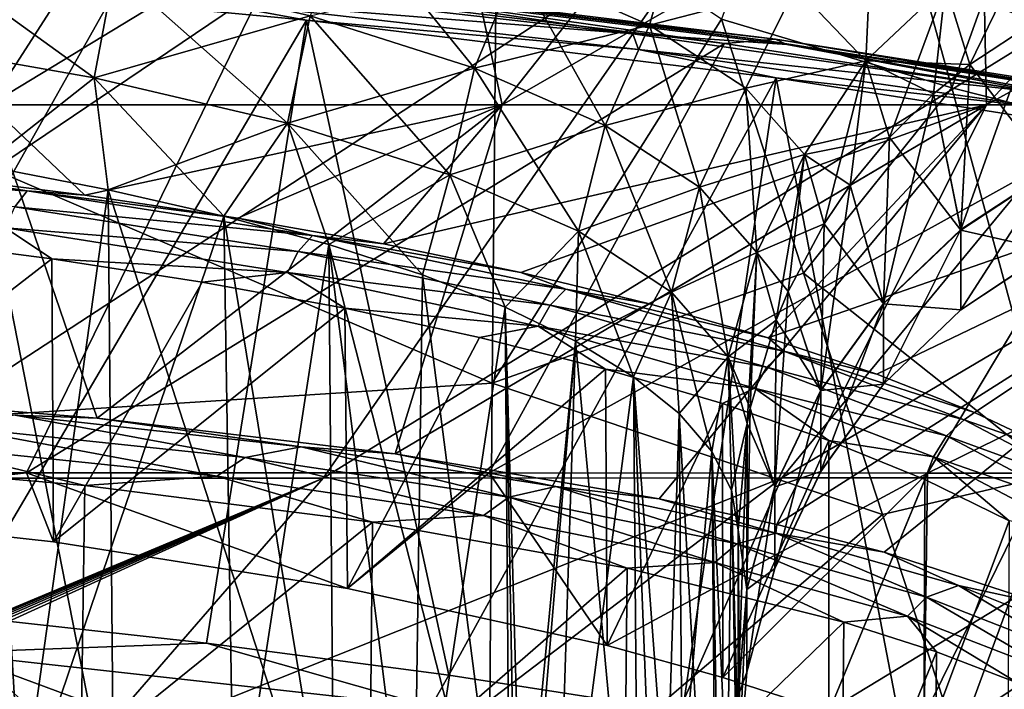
# Model space of a CAD drawing. Header units: metres. Extents: x -92 to 264, y -100 to 50.
# Tile 73 of 656: x 5.67 to 8.15, y -88.64 to -86.95. Entities that reach past the tile are written whole.
import ezdxf

# ---------------------------------------------------------------- set-up
doc = ezdxf.new("R2010")
doc.units = ezdxf.units.M
doc.layers.add('solid_21062050_01', color=7, linetype='CONTINUOUS')

msp = doc.modelspace()

# ---------------------------------------------------------------- linework, layer by layer
at = {"layer": 'solid_21062050_01'}
for points in [[(6.561723, -85.659615, -19.786852), (5.595304, -87.163826, -17.534832), (4.247503, -87.163826, -18.034002)], [(6.561723, -85.659615, -19.786852), (4.247503, -87.163826, -18.034002), (4.98113, -85.659615, -20.37224)], [(4.98113, -85.659615, 11.37978), (5.595304, -87.163826, 8.542371), (6.561723, -85.659615, 10.794393)], [(6.561723, -85.659615, 10.794393), (5.595304, -87.163826, 8.542371), (6.88569, -87.163826, 7.909407)], [(8.074984, -85.659615, -19.044563), (6.88569, -87.163826, -16.901867), (5.595304, -87.163826, -17.534832)], [(8.074984, -85.659615, -19.044563), (5.595304, -87.163826, -17.534832), (6.561723, -85.659615, -19.786852)], [(6.561723, -85.659615, 10.794393), (6.88569, -87.163826, 7.909407), (8.074984, -85.659615, 10.052103)], [(8.074984, -85.659615, 10.052103), (6.88569, -87.163826, 7.909407), (8.105419, -87.163826, 7.149144)], [(9.505383, -85.659615, -18.152988), (8.105419, -87.163826, -16.141603), (6.88569, -87.163826, -16.901867)], [(9.505383, -85.659615, -18.152988), (6.88569, -87.163826, -16.901867), (8.074984, -85.659615, -19.044563)], [(8.074984, -85.659615, 10.052103), (8.105419, -87.163826, 7.149144), (9.505383, -85.659615, 9.160527)], [(9.505383, -85.659615, 9.160527), (8.105419, -87.163826, 7.149144), (9.241976, -87.163826, 6.269383)], [(10.838246, -85.659615, -17.121275), (9.241976, -87.163826, -15.261844), (8.105419, -87.163826, -16.141603)], [(10.838246, -85.659615, -17.121275), (8.105419, -87.163826, -16.141603), (9.505383, -85.659615, -18.152988)], [(7.740317, -86.117912, 21.411383), (7.438262, -86.948189, 22.083427), (8.018073, -87.1203, 21.982719)], [(7.740317, -86.117912, 21.411383), (8.018073, -87.1203, 21.982719), (8.333548, -86.24543, 21.172688)], [(8.018073, -87.1203, 21.982719), (8.55034, -87.254684, 21.77582), (8.333548, -86.24543, 21.172688)], [(4.15344, -86.70343, 22.679571), (6.861149, -87.864471, 22.950294), (6.873507, -86.572372, 21.991777)], [(7.438262, -86.948189, 22.083427), (6.873507, -86.572372, 21.991777), (6.861149, -87.864471, 22.950294)], [(6.041152, -86.645882, 10.772368), (5.220738, -88.103569, 8.401521), (3.958266, -88.103798, 8.842731)], [(4.578282, -86.646141, 11.272465), (6.041152, -86.645882, 10.772368), (3.958266, -88.103798, 8.842731)], [(7.450551, -86.645546, 10.13701), (6.435072, -88.103279, 7.841257), (5.220738, -88.103569, 8.401521)], [(6.041152, -86.645882, 10.772368), (7.450551, -86.645546, 10.13701), (5.220738, -88.103569, 8.401521)], [(8.794003, -86.645149, 9.372012), (7.590071, -88.102921, 7.167106), (6.435072, -88.103279, 7.841257)], [(7.450551, -86.645546, 10.13701), (8.794003, -86.645149, 9.372012), (6.435072, -88.103279, 7.841257)], [(10.059618, -86.644691, 8.484146), (8.675085, -88.102516, 6.385283), (7.590071, -88.102921, 7.167106)], [(8.794003, -86.645149, 9.372012), (10.059618, -86.644691, 8.484146), (7.590071, -88.102921, 7.167106)], [(6.402836, -86.93969, -14.028404), (6.816687, -87.07093, -13.357992), (6.499697, -86.681198, -14.0458)], [(6.816687, -87.07093, -13.357992), (6.921933, -86.815178, -13.362607), (6.499697, -86.681198, -14.0458)], [(7.624423, -86.867348, -11.998234), (7.801611, -87.052567, -11.130346), (7.819575, -86.671707, -12.010255)], [(7.801611, -87.052567, -11.130346), (8.002224, -86.862679, -11.1162), (7.819575, -86.671707, -12.010255)], [(4.15344, -86.70343, 22.679571), (4.142826, -88.03833, 23.715656), (6.861149, -87.864471, 22.950294)], [(7.257041, -86.962585, 3.642694), (6.921933, -86.815178, 4.370146), (7.332587, -86.693329, 3.844199)], [(6.921933, -86.815178, -13.362607), (7.257041, -86.962585, -12.635155), (7.332587, -86.693329, -12.836659)], [(7.257041, -86.962585, 3.642694), (7.332587, -86.693329, 3.844199), (7.624423, -86.867348, 3.005773)], [(7.257041, -86.962585, -12.635155), (7.624423, -86.867348, -11.998234), (7.332587, -86.693329, -12.836659)], [(8.002224, -86.862679, -11.1162), (8.063478, -87.061707, -10.207463), (8.233754, -86.711365, -11.114583)], [(8.233754, -86.711365, -11.114583), (8.063478, -87.061707, -10.207463), (8.227386, -86.954224, -10.183634)], [(5.300831, -86.99733, 6.20762), (5.344489, -86.724205, 6.208444), (5.909688, -86.823555, 5.653253)], [(5.300831, -86.99733, -15.20008), (5.858744, -87.09536, -14.651182), (5.344489, -86.724205, -15.200905)], [(5.858744, -87.09536, -14.651182), (5.909688, -86.823555, -14.645713), (5.344489, -86.724205, -15.200905)], [(6.284152, -86.868042, -19.28896), (5.036944, -86.752258, -19.951067), (4.473784, -88.089973, -17.699354)], [(5.124476, -86.831139, -20.155619), (6.393552, -86.950073, -19.482294), (5.50983, -88.449402, -20.561663)], [(6.099046, -86.895721, -19.644337), (6.393552, -86.950073, -19.482294), (5.124476, -86.831139, -20.155619)], [(5.858744, -87.09536, 5.658722), (5.300831, -86.99733, 6.20762), (5.909688, -86.823555, 5.653253)], [(5.858744, -87.09536, 5.658722), (5.909688, -86.823555, 5.653253), (6.402836, -86.93969, 5.035944)], [(5.858744, -87.09536, -14.651182), (6.345451, -87.209969, -14.041078), (5.909688, -86.823555, -14.645713)], [(6.345451, -87.209969, -14.041078), (6.402836, -86.93969, -14.028404), (5.909688, -86.823555, -14.645713)], [(6.816687, -87.07093, 4.365531), (6.402836, -86.93969, 5.035944), (6.921933, -86.815178, 4.370146)], [(6.816687, -87.07093, 4.365531), (6.921933, -86.815178, 4.370146), (7.257041, -86.962585, 3.642694)], [(6.816687, -87.07093, -13.357992), (7.145104, -87.215347, -12.644286), (6.921933, -86.815178, -13.362607)], [(7.145104, -87.215347, -12.644286), (7.257041, -86.962585, -12.635155), (6.921933, -86.815178, -13.362607)], [(6.087249, -86.856728, -19.616879), (7.21501, -86.984657, -18.8864), (6.099046, -86.895721, -19.644337)], [(6.423744, -86.866302, -19.369469), (7.21501, -86.984657, -18.8864), (6.087249, -86.856728, -19.616879)], [(6.373836, -86.856445, -19.286968), (6.284152, -86.868042, -19.28896), (7.446112, -87.009186, -18.48312)], [(6.373836, -86.856445, -19.286968), (7.543864, -87.000641, -18.463717), (6.399846, -86.853401, -19.328531)], [(6.373836, -86.856445, -19.286968), (7.446112, -87.009186, -18.48312), (7.543864, -87.000641, -18.463717)], [(6.399846, -86.853401, -19.328531), (7.57465, -86.998192, -18.501921), (6.423744, -86.866302, -19.369469)], [(7.543864, -87.000641, -18.463717), (7.57465, -86.998192, -18.501921), (6.399846, -86.853401, -19.328531)], [(6.284152, -86.868042, -19.28896), (4.473784, -88.089973, -17.699354), (5.688356, -88.090225, -17.222837)], [(7.446112, -87.009186, -18.48312), (6.284152, -86.868042, -19.28896), (5.688356, -88.090225, -17.222837)], [(6.423744, -86.866302, -19.369469), (7.602937, -87.011627, -18.539768), (7.21501, -86.984657, -18.8864)], [(7.57465, -86.998192, -18.501921), (7.602937, -87.011627, -18.539768), (6.423744, -86.866302, -19.369469)], [(7.500023, -87.121223, 2.881732), (7.257041, -86.962585, 3.642694), (7.624423, -86.867348, 3.005773)], [(7.257041, -86.962585, -12.635155), (7.500023, -87.121223, -11.874192), (7.624423, -86.867348, -11.998234)], [(7.500023, -87.121223, 2.881732), (7.624423, -86.867348, 3.005773), (7.801611, -87.052567, 2.137885)], [(7.500023, -87.121223, -11.874192), (7.801611, -87.052567, -11.130346), (7.624423, -86.867348, -11.998234)], [(7.801611, -87.052567, 2.137885), (7.624423, -86.867348, 3.005773), (8.002224, -86.862679, 2.12374)], [(7.801611, -87.052567, -11.130346), (7.861036, -87.245712, -10.248256), (8.002224, -86.862679, -11.1162)], [(7.801611, -87.052567, 2.137885), (8.002224, -86.862679, 2.12374), (8.063478, -87.061707, 1.215003)], [(8.002224, -86.862679, -11.1162), (7.861036, -87.245712, -10.248256), (7.972568, -87.135994, -10.223931)], [(8.002224, -86.862679, -11.1162), (7.972568, -87.135994, -10.223931), (8.063478, -87.061707, -10.207463)], [(8.002224, -86.862679, 2.12374), (8.297085, -86.917122, 1.182949), (8.227386, -86.954224, 1.191174)], [(8.002224, -86.862679, 2.12374), (8.227386, -86.954224, 1.191174), (8.063478, -87.061707, 1.215003)], [(6.099046, -86.895721, -19.644337), (7.228993, -87.023895, -18.912443), (6.393552, -86.950073, -19.482294)], [(7.21501, -86.984657, -18.8864), (7.228993, -87.023895, -18.912443), (6.099046, -86.895721, -19.644337)], [(6.393552, -86.950073, -19.482294), (6.141146, -88.518929, -20.228146), (5.50983, -88.449402, -20.561663)], [(6.345451, -87.209969, 5.048617), (5.858744, -87.09536, 5.658722), (6.402836, -86.93969, 5.035944)], [(6.393552, -86.950073, -19.482294), (6.751997, -88.59948, -19.859474), (6.141146, -88.518929, -20.228146)], [(6.345451, -87.209969, 5.048617), (6.402836, -86.93969, 5.035944), (6.816687, -87.07093, 4.365531)], [(6.345451, -87.209969, -14.041078), (6.753837, -87.339493, -13.378666), (6.402836, -86.93969, -14.028404)], [(6.393552, -86.950073, -19.482294), (7.575829, -87.095123, -18.662865), (6.751997, -88.59948, -19.859474)], [(7.228993, -87.023895, -18.912443), (7.575829, -87.095123, -18.662865), (6.393552, -86.950073, -19.482294)], [(6.753837, -87.339493, -13.378666), (6.816687, -87.07093, -13.357992), (6.402836, -86.93969, -14.028404)], [(7.644981, -87.587059, 22.492044), (7.438262, -86.948189, 22.083427), (6.861149, -87.864471, 22.950294)], [(8.018073, -87.1203, 21.982719), (7.438262, -86.948189, 22.083427), (7.644981, -87.587059, 22.492044)], [(8.227386, -86.954224, 1.191174), (8.266792, -87.329506, -1.062447), (8.041284, -87.477859, -1.042877)], [(8.063478, -87.061707, 1.215003), (8.227386, -86.954224, 1.191174), (8.041284, -87.477859, -1.042877)], [(8.227386, -86.954224, -10.183634), (8.063478, -87.061707, -10.207463), (8.266792, -87.330406, -7.923198)], [(7.145104, -87.215347, 3.651825), (6.816687, -87.07093, 4.365531), (7.257041, -86.962585, 3.642694)], [(7.145104, -87.215347, 3.651825), (7.257041, -86.962585, 3.642694), (7.500023, -87.121223, 2.881732)], [(7.145104, -87.215347, -12.644286), (7.383215, -87.370827, -11.897812), (7.257041, -86.962585, -12.635155)], [(7.383215, -87.370827, -11.897812), (7.500023, -87.121223, -11.874192), (7.257041, -86.962585, -12.635155)], [(5.300831, -86.99733, -15.20008), (5.578231, -87.316498, -14.970341), (5.858744, -87.09536, -14.651182)], [(5.858744, -87.09536, 5.658722), (5.578232, -87.316498, 5.97788), (5.300831, -86.99733, 6.20762)], [(7.446112, -87.009186, -18.48312), (5.688356, -88.090225, -17.222837), (6.853007, -88.09053, -16.634754)], [(8.506428, -87.173576, -17.543791), (7.446112, -87.009186, -18.48312), (6.853007, -88.09053, -16.634754)], [(7.21501, -86.984657, -18.8864), (8.253449, -87.1334, -18.036949), (7.228993, -87.023895, -18.912443)], [(7.602937, -87.011627, -18.539768), (8.253449, -87.1334, -18.036949), (7.21501, -86.984657, -18.8864)], [(7.543864, -87.000641, -18.463717), (7.446112, -87.009186, -18.48312), (8.506428, -87.173576, -17.543791)], [(7.543864, -87.000641, -18.463717), (8.60582, -87.167786, -17.508574), (7.57465, -86.998192, -18.501921)], [(7.543864, -87.000641, -18.463717), (8.506428, -87.173576, -17.543791), (8.60582, -87.167786, -17.508574)], [(7.57465, -86.998192, -18.501921), (8.640922, -87.166016, -17.542896), (7.602937, -87.011627, -18.539768)], [(8.60582, -87.167786, -17.508574), (8.640922, -87.166016, -17.542896), (7.57465, -86.998192, -18.501921)], [(7.228993, -87.023895, -18.912443), (8.269444, -87.17292, -18.061346), (7.575829, -87.095123, -18.662865)], [(8.253449, -87.1334, -18.036949), (8.269444, -87.17292, -18.061346), (7.228993, -87.023895, -18.912443)], [(7.602937, -87.011627, -18.539768), (8.673176, -87.180077, -17.577177), (8.253449, -87.1334, -18.036949)], [(8.640922, -87.166016, -17.542896), (8.673176, -87.180077, -17.577177), (7.602937, -87.011627, -18.539768)], [(7.647287, -87.288834, 2.098197), (7.500023, -87.121223, 2.881732), (7.801611, -87.052567, 2.137885)], [(7.500023, -87.121223, -11.874192), (7.647287, -87.288834, -11.090657), (7.801611, -87.052567, -11.130346)], [(7.647287, -87.288834, -11.090657), (7.69664, -87.462875, -10.2964), (7.801611, -87.052567, -11.130346)], [(7.647287, -87.288834, 2.098197), (7.801611, -87.052567, 2.137885), (7.861036, -87.245712, 1.255795)], [(7.801611, -87.052567, -11.130346), (7.69664, -87.462875, -10.2964), (7.762344, -87.365791, -10.274877)], [(7.801611, -87.052567, -11.130346), (7.762344, -87.365791, -10.274877), (7.861036, -87.245712, -10.248256)], [(7.801611, -87.052567, 2.137885), (8.063478, -87.061707, 1.215003), (7.972568, -87.135994, 1.231471)], [(7.801611, -87.052567, 2.137885), (7.972568, -87.135994, 1.231471), (7.861036, -87.245712, 1.255795)], [(6.753837, -87.339493, 4.386206), (6.345451, -87.209969, 5.048617), (6.816687, -87.07093, 4.365531)], [(6.753837, -87.339493, 4.386206), (6.816687, -87.07093, 4.365531), (7.145104, -87.215347, 3.651825)], [(6.753837, -87.339493, -13.378666), (7.077878, -87.48204, -12.673625), (6.816687, -87.07093, -13.357992)], [(7.077878, -87.48204, -12.673625), (7.145104, -87.215347, -12.644286), (6.816687, -87.07093, -13.357992)], [(8.063478, -87.061707, -10.207463), (7.972568, -87.135994, -10.223931), (8.041284, -87.47876, -7.942729)], [(7.972568, -87.135994, 1.231471), (8.063478, -87.061707, 1.215003), (8.041284, -87.477859, -1.042877)], [(8.063478, -87.061707, -10.207463), (8.041284, -87.47876, -7.942729), (8.266792, -87.330406, -7.923198)], [(5.858744, -87.09536, -14.651182), (5.578231, -87.316498, -14.970341), (5.894078, -87.377174, -14.636003)], [(5.858744, -87.09536, 5.658722), (5.894079, -87.377174, 5.643542), (5.578232, -87.316498, 5.97788)], [(5.858744, -87.09536, -14.651182), (5.894078, -87.377174, -14.636003), (6.184865, -87.443535, -14.280805)], [(5.858744, -87.09536, -14.651182), (6.184865, -87.443535, -14.280805), (6.345451, -87.209969, -14.041078)], [(6.345451, -87.209969, 5.048617), (5.894079, -87.377174, 5.643542), (5.858744, -87.09536, 5.658722)], [(7.575829, -87.095123, -18.662865), (7.339987, -88.691589, -19.457327), (6.751997, -88.59948, -19.859474)], [(7.575829, -87.095123, -18.662865), (7.902835, -88.7957, -19.023548), (7.339987, -88.691589, -19.457327)], [(7.575829, -87.095123, -18.662865), (8.654551, -87.26413, -17.70783), (7.902835, -88.7957, -19.023548)], [(8.269444, -87.17292, -18.061346), (8.654551, -87.26413, -17.70783), (7.575829, -87.095123, -18.662865)], [(7.383215, -87.370827, 2.905351), (7.145104, -87.215347, 3.651825), (7.500023, -87.121223, 2.881732)], [(7.383215, -87.370827, 2.905351), (7.500023, -87.121223, 2.881732), (7.647287, -87.288834, 2.098197)], [(7.383215, -87.370827, -11.897812), (7.52752, -87.535149, -11.129272), (7.500023, -87.121223, -11.874192)], [(7.52752, -87.535149, -11.129272), (7.647287, -87.288834, -11.090657), (7.500023, -87.121223, -11.874192)], [(8.018073, -87.1203, 21.982719), (7.644981, -87.587059, 22.492044), (8.28207, -88.092636, 22.651075)], [(8.018073, -87.1203, 21.982719), (8.28207, -88.092636, 22.651075), (8.55034, -87.254684, 21.77582)], [(7.972568, -87.135994, 1.231471), (8.041284, -87.477859, -1.042877), (7.846333, -87.663963, -1.018326)], [(7.861036, -87.245712, 1.255795), (7.972568, -87.135994, 1.231471), (7.846333, -87.663963, -1.018326)], [(7.972568, -87.135994, -10.223931), (7.861036, -87.245712, -10.248256), (8.041284, -87.47876, -7.942729)], [(5.595304, -87.163826, 8.542371), (5.04221, -87.885811, 7.251992), (5.86594, -87.952156, 6.706588)], [(5.834689, -87.390671, -16.965527), (5.431644, -87.340286, -17.249693), (5.595304, -87.163826, -17.534832)], [(6.88569, -87.163826, 7.909407), (5.595304, -87.163826, 8.542371), (5.86594, -87.952156, 6.706588)], [(5.834689, -87.390671, -16.965527), (5.595304, -87.163826, -17.534832), (6.88569, -87.163826, -16.901867)], [(6.220486, -87.448563, -16.65387), (5.834689, -87.390671, -16.965527), (6.88569, -87.163826, -16.901867)], [(6.88569, -87.163826, 7.909407), (5.86594, -87.952156, 6.706588), (6.616911, -88.042686, 6.053417)], [(6.587234, -87.513756, -16.315594), (6.220486, -87.448563, -16.65387), (6.88569, -87.163826, -16.901867)], [(6.587234, -87.513756, -16.315594), (6.88569, -87.163826, -16.901867), (8.105419, -87.163826, -16.141603)], [(6.93327, -87.585991, -15.951648), (6.587234, -87.513756, -16.315594), (8.105419, -87.163826, -16.141603)], [(8.105419, -87.163826, 7.149144), (6.616911, -88.042686, 6.053417), (7.281774, -88.155876, 5.301107)], [(8.105419, -87.163826, 7.149144), (6.88569, -87.163826, 7.909407), (6.616911, -88.042686, 6.053417)], [(8.506428, -87.173576, -17.543791), (6.853007, -88.09053, -16.634754), (7.957518, -88.090889, -15.940269)], [(7.256869, -87.664948, -15.563172), (6.93327, -87.585991, -15.951648), (8.105419, -87.163826, -16.141603)], [(7.55621, -87.750313, -15.151484), (7.256869, -87.664948, -15.563172), (8.105419, -87.163826, -16.141603)], [(8.105419, -87.163826, 7.149144), (7.281774, -88.155876, 5.301107), (7.577931, -88.220345, 4.891006)], [(7.55621, -87.750313, -15.151484), (8.105419, -87.163826, -16.141603), (9.241976, -87.163826, -15.261844)], [(7.829607, -87.84169, -14.718067), (7.55621, -87.750313, -15.151484), (9.241976, -87.163826, -15.261844)], [(9.241976, -87.163826, 6.269383), (7.577931, -88.220345, 4.891006), (7.847855, -88.289696, 4.460202)], [(9.241976, -87.163826, 6.269383), (8.105419, -87.163826, 7.149144), (7.577931, -88.220345, 4.891006)], [(8.075435, -87.938591, -14.264696), (7.829607, -87.84169, -14.718067), (9.241976, -87.163826, -15.261844)], [(9.241976, -87.163826, 6.269383), (7.847855, -88.289696, 4.460202), (8.251185, -88.421143, 3.665368)], [(9.449599, -87.358711, -16.483248), (8.506428, -87.173576, -17.543791), (7.957518, -88.090889, -15.940269)], [(8.292055, -88.040565, -13.793228), (8.075435, -87.938591, -14.264696), (9.241976, -87.163826, -15.261844)], [(6.345451, -87.209969, 5.048617), (6.184865, -87.443535, 5.288343), (5.894079, -87.377174, 5.643542)], [(6.345451, -87.209969, -14.041078), (6.184865, -87.443535, -14.280805), (6.449162, -87.515259, -13.906509)], [(6.345451, -87.209969, 5.048617), (6.449162, -87.515259, 4.914048), (6.184865, -87.443535, 5.288343)], [(6.345451, -87.209969, -14.041078), (6.449162, -87.515259, -13.906509), (6.685658, -87.59198, -13.51497)], [(6.345451, -87.209969, -14.041078), (6.685658, -87.59198, -13.51497), (6.753837, -87.339493, -13.378666)], [(6.753837, -87.339493, 4.386206), (6.449162, -87.515259, 4.914048), (6.345451, -87.209969, 5.048617)], [(7.077878, -87.48204, 3.681164), (6.753837, -87.339493, 4.386206), (7.145104, -87.215347, 3.651825)], [(7.077878, -87.48204, 3.681164), (7.145104, -87.215347, 3.651825), (7.383215, -87.370827, 2.905351)], [(7.077878, -87.48204, -12.673625), (7.312795, -87.635521, -11.936326), (7.145104, -87.215347, -12.644286)], [(7.312795, -87.635521, -11.936326), (7.383215, -87.370827, -11.897812), (7.145104, -87.215347, -12.644286)], [(7.647287, -87.288834, 2.098197), (7.861036, -87.245712, 1.255795), (7.762344, -87.365791, 1.282416)], [(7.861036, -87.245712, -10.248256), (7.762344, -87.365791, -10.274877), (7.846333, -87.664879, -7.967232)], [(7.762344, -87.365791, 1.282416), (7.861036, -87.245712, 1.255795), (7.846333, -87.663963, -1.018326)], [(7.861036, -87.245712, -10.248256), (7.846333, -87.664879, -7.967232), (8.041284, -87.47876, -7.942729)], [(8.654551, -87.26413, -17.70783), (8.438166, -88.912712, -18.560574), (7.902835, -88.7957, -19.023548)], [(4.874855, -87.334602, -17.515919), (4.900157, -87.294357, -17.555931), (5.689756, -87.380203, -17.055521)], [(5.689756, -87.380203, -17.055521), (4.900157, -87.294357, -17.555931), (5.431644, -87.340286, -17.249693)], [(7.52752, -87.535149, 2.136811), (7.383215, -87.370827, 2.905351), (7.647287, -87.288834, 2.098197)], [(7.52752, -87.535149, -11.129272), (7.575881, -87.705818, -10.350259), (7.647287, -87.288834, -11.090657)], [(7.52752, -87.535149, 2.136811), (7.647287, -87.288834, 2.098197), (7.69664, -87.462875, 1.303939)], [(7.647287, -87.288834, -11.090657), (7.575881, -87.705818, -10.350259), (7.606021, -87.633438, -10.334213)], [(7.647287, -87.288834, -11.090657), (7.606021, -87.633438, -10.334213), (7.69664, -87.462875, -10.2964)], [(7.647287, -87.288834, 2.098197), (7.762344, -87.365791, 1.282416), (7.69664, -87.462875, 1.303939)], [(5.578232, -87.316498, 5.97788), (5.674438, -88.945602, 6.253696), (5.061967, -88.844841, 6.804101)], [(5.578231, -87.316498, -14.970341), (5.253847, -88.873146, -15.638878), (5.907837, -88.993172, -14.995071)], [(5.894078, -87.377174, -14.636003), (5.578231, -87.316498, -14.970341), (5.907837, -88.993172, -14.995071)], [(5.578232, -87.316498, 5.97788), (5.894079, -87.377174, 5.643542), (5.674438, -88.945602, 6.253696)], [(8.266792, -87.329506, -1.062447), (8.266792, -87.529831, -3.346424), (8.041284, -87.679321, -3.339871)], [(8.041284, -87.477859, -1.042877), (8.266792, -87.329506, -1.062447), (8.041284, -87.679321, -3.339871)], [(8.266792, -87.530136, -5.639169), (8.266792, -87.330406, -7.923198), (8.041284, -87.47876, -7.942729)], [(5.658808, -87.420517, -17.019775), (4.874855, -87.334602, -17.515919), (5.689756, -87.380203, -17.055521)], [(5.689756, -87.380203, -17.055521), (5.431644, -87.340286, -17.249693), (5.834689, -87.390671, -16.965527)], [(6.753837, -87.339493, 4.386206), (6.685659, -87.591988, 4.522508), (6.449162, -87.515259, 4.914048)], [(6.753837, -87.339493, -13.378666), (6.685658, -87.59198, -13.51497), (6.893159, -87.673332, -13.108134)], [(6.753837, -87.339493, 4.386206), (6.89316, -87.673332, 4.115673), (6.685659, -87.591988, 4.522508)], [(6.753837, -87.339493, -13.378666), (6.893159, -87.673332, -13.108134), (7.077878, -87.48204, -12.673625)], [(7.077878, -87.48204, 3.681164), (6.89316, -87.673332, 4.115673), (6.753837, -87.339493, 4.386206)], [(5.658808, -87.420517, -17.019775), (5.689756, -87.380203, -17.055521), (6.408385, -87.492302, -16.462936)], [(5.894079, -87.377174, 5.643542), (6.184865, -87.443535, 5.288343), (5.674438, -88.945602, 6.253696)], [(5.689756, -87.380203, -17.055521), (5.834689, -87.390671, -16.965527), (6.220486, -87.448563, -16.65387)], [(6.408385, -87.492302, -16.462936), (5.689756, -87.380203, -17.055521), (6.220486, -87.448563, -16.65387)], [(5.894078, -87.377174, -14.636003), (5.907837, -88.993172, -14.995071), (6.463273, -89.135437, -14.266312)], [(6.184865, -87.443535, -14.280805), (5.894078, -87.377174, -14.636003), (6.463273, -89.135437, -14.266312)], [(7.312796, -87.635521, 2.943866), (7.077878, -87.48204, 3.681164), (7.383215, -87.370827, 2.905351)], [(7.312795, -87.635521, -11.936326), (7.455155, -87.797745, -11.177313), (7.383215, -87.370827, -11.897812)], [(7.312796, -87.635521, 2.943866), (7.383215, -87.370827, 2.905351), (7.52752, -87.535149, 2.136811)], [(7.455155, -87.797745, -11.177313), (7.52752, -87.535149, -11.129272), (7.383215, -87.370827, -11.897812)], [(7.762344, -87.365791, 1.282416), (7.846333, -87.663963, -1.018326), (7.688287, -87.881775, -0.989593)], [(7.69664, -87.462875, 1.303939), (7.762344, -87.365791, 1.282416), (7.688287, -87.881775, -0.989593)], [(7.762344, -87.365791, -10.274877), (7.69664, -87.462875, -10.2964), (7.846333, -87.664879, -7.967232)], [(9.449599, -87.358711, -16.483248), (7.957518, -88.090889, -15.940269), (8.992193, -88.091309, -15.145473)], [(5.635406, -87.473259, -16.996725), (5.658808, -87.420517, -17.019775), (6.372614, -87.532715, -16.43215)], [(6.372614, -87.532715, -16.43215), (5.658808, -87.420517, -17.019775), (6.408385, -87.492302, -16.462936)], [(6.184865, -87.443535, 5.288343), (6.210978, -89.06485, 5.631769), (5.674438, -88.945602, 6.253696)], [(6.449162, -87.515259, -13.906509), (6.184865, -87.443535, -14.280805), (6.463273, -89.135437, -14.266312)], [(6.184865, -87.443535, 5.288343), (6.449162, -87.515259, 4.914048), (6.210978, -89.06485, 5.631769)], [(6.408385, -87.492302, -16.462936), (6.220486, -87.448563, -16.65387), (6.587234, -87.513756, -16.315594)], [(5.635406, -87.473259, -16.996725), (5.751923, -87.551079, -16.892643), (5.356965, -87.499992, -17.170956)], [(6.3457, -87.585449, -16.413296), (5.751923, -87.551079, -16.892643), (5.635406, -87.473259, -16.996725)], [(6.3457, -87.585449, -16.413296), (5.635406, -87.473259, -16.996725), (6.372614, -87.532715, -16.43215)], [(7.52752, -87.535149, 2.136811), (7.69664, -87.462875, 1.303939), (7.606021, -87.633438, 1.341753)], [(7.69664, -87.462875, -10.2964), (7.606021, -87.633438, -10.334213), (7.688287, -87.88269, -7.995908)], [(7.606021, -87.633438, 1.341753), (7.69664, -87.462875, 1.303939), (7.688287, -87.881775, -0.989593)], [(7.69664, -87.462875, -10.2964), (7.688287, -87.88269, -7.995908), (7.846333, -87.664879, -7.967232)], [(8.041284, -87.477859, -1.042877), (8.041284, -87.679321, -3.339871), (7.846333, -87.866867, -3.33165)], [(7.846333, -87.663963, -1.018326), (8.041284, -87.477859, -1.042877), (7.846333, -87.866867, -3.33165)], [(8.041284, -87.679626, -5.645683), (8.041284, -87.47876, -7.942729), (7.846333, -87.664879, -7.967232)], [(8.041284, -87.679626, -5.645683), (8.266792, -87.530136, -5.639169), (8.041284, -87.47876, -7.942729)], [(5.356965, -87.499992, -17.170956), (5.751923, -87.551079, -16.892643), (4.943937, -88.175331, -17.353682)], [(6.372614, -87.532715, -16.43215), (6.408385, -87.492302, -16.462936), (7.046143, -87.627815, -15.789337)], [(6.408385, -87.492302, -16.462936), (6.587234, -87.513756, -16.315594), (6.93327, -87.585991, -15.951648)], [(7.046143, -87.627815, -15.789337), (6.408385, -87.492302, -16.462936), (6.93327, -87.585991, -15.951648)], [(7.077878, -87.48204, -12.673625), (6.893159, -87.673332, -13.108134), (7.070561, -87.758881, -12.688148)], [(7.077878, -87.48204, 3.681164), (7.070562, -87.758881, 3.695687), (6.89316, -87.673332, 4.115673)], [(7.077878, -87.48204, -12.673625), (7.070561, -87.758881, -12.688148), (7.216956, -87.848183, -12.257167)], [(7.312796, -87.635521, 2.943866), (7.070562, -87.758881, 3.695687), (7.077878, -87.48204, 3.681164)], [(7.077878, -87.48204, -12.673625), (7.216956, -87.848183, -12.257167), (7.312795, -87.635521, -11.936326)], [(6.449162, -87.515259, 4.914048), (6.662426, -89.200531, 4.94896), (6.210978, -89.06485, 5.631769)], [(6.449162, -87.515259, -13.906509), (6.463273, -89.135437, -14.266312), (6.906197, -89.29631, -13.47126)], [(6.685658, -87.59198, -13.51497), (6.449162, -87.515259, -13.906509), (6.906197, -89.29631, -13.47126)], [(6.449162, -87.515259, 4.914048), (6.685659, -87.591988, 4.522508), (6.662426, -89.200531, 4.94896)], [(8.266792, -87.529831, -3.346424), (8.266792, -87.530136, -5.639169), (8.041284, -87.679626, -5.645683)], [(8.041284, -87.679321, -3.339871), (8.266792, -87.529831, -3.346424), (8.041284, -87.679626, -5.645683)], [(5.751923, -87.551079, -16.892643), (5.756433, -88.264328, -16.818108), (4.943937, -88.175331, -17.353682)], [(5.751923, -87.551079, -16.892643), (6.130072, -87.609756, -16.587339), (5.756433, -88.264328, -16.818108)], [(6.3457, -87.585449, -16.413296), (6.130072, -87.609756, -16.587339), (5.751923, -87.551079, -16.892643)], [(6.3457, -87.585449, -16.413296), (6.372614, -87.532715, -16.43215), (7.006452, -87.668373, -15.764027)], [(7.006452, -87.668373, -15.764027), (6.372614, -87.532715, -16.43215), (7.046143, -87.627815, -15.789337)], [(7.455155, -87.797745, 2.184852), (7.312796, -87.635521, 2.943866), (7.52752, -87.535149, 2.136811)], [(7.455155, -87.797745, -11.177313), (7.502864, -87.96627, -10.408001), (7.52752, -87.535149, -11.129272)], [(7.455155, -87.797745, 2.184852), (7.52752, -87.535149, 2.136811), (7.575881, -87.705818, 1.357798)], [(7.52752, -87.535149, -11.129272), (7.502864, -87.96627, -10.408001), (7.510516, -87.927101, -10.399317)], [(7.52752, -87.535149, -11.129272), (7.510516, -87.927101, -10.399317), (7.575881, -87.705818, -10.350259)], [(7.52752, -87.535149, 2.136811), (7.606021, -87.633438, 1.341753), (7.575881, -87.705818, 1.357798)], [(6.3457, -87.585449, -16.413296), (6.489696, -87.67588, -16.255863), (6.130072, -87.609756, -16.587339)], [(6.976882, -87.721115, -15.74974), (6.489696, -87.67588, -16.255863), (6.3457, -87.585449, -16.413296)], [(6.976882, -87.721115, -15.74974), (6.3457, -87.585449, -16.413296), (7.006452, -87.668373, -15.764027)], [(6.685659, -87.591988, 4.522508), (6.89316, -87.673332, 4.115673), (6.662426, -89.200531, 4.94896)], [(6.893159, -87.673332, -13.108134), (6.685658, -87.59198, -13.51497), (6.906197, -89.29631, -13.47126)], [(7.843521, -88.195038, 22.927542), (7.644981, -87.587059, 22.492044), (6.861149, -87.864471, 22.950294)], [(7.046143, -87.627815, -15.789337), (6.93327, -87.585991, -15.951648), (7.256869, -87.664948, -15.563172)], [(8.28207, -88.092636, 22.651075), (7.644981, -87.587059, 22.492044), (7.843521, -88.195038, 22.927542)], [(6.130072, -87.609756, -16.587339), (6.489696, -87.67588, -16.255863), (5.756433, -88.264328, -16.818108)], [(7.006452, -87.668373, -15.764027), (7.046143, -87.627815, -15.789337), (7.595177, -87.783615, -15.046592)], [(7.046143, -87.627815, -15.789337), (7.256869, -87.664948, -15.563172), (7.55621, -87.750313, -15.151484)], [(7.595177, -87.783615, -15.046592), (7.046143, -87.627815, -15.789337), (7.55621, -87.750313, -15.151484)], [(7.312796, -87.635521, 2.943866), (7.216956, -87.848183, 3.264706), (7.070562, -87.758881, 3.695687)], [(7.312795, -87.635521, -11.936326), (7.216956, -87.848183, -12.257167), (7.331601, -87.940796, -11.817383)], [(7.312796, -87.635521, 2.943866), (7.331601, -87.940796, 2.824922), (7.216956, -87.848183, 3.264706)], [(7.312795, -87.635521, -11.936326), (7.331601, -87.940796, -11.817383), (7.413932, -88.036263, -11.370928)], [(7.312795, -87.635521, -11.936326), (7.413932, -88.036263, -11.370928), (7.455155, -87.797745, -11.177313)], [(7.455155, -87.797745, 2.184852), (7.331601, -87.940796, 2.824922), (7.312796, -87.635521, 2.943866)], [(7.606021, -87.633438, 1.341753), (7.688287, -87.881775, -0.989593), (7.57229, -88.124191, -0.957614)], [(7.575881, -87.705818, 1.357798), (7.606021, -87.633438, 1.341753), (7.57229, -88.124191, -0.957614)], [(7.606021, -87.633438, -10.334213), (7.575881, -87.705818, -10.350259), (7.688287, -87.88269, -7.995908)], [(6.489696, -87.67588, -16.255863), (6.496508, -88.381599, -16.17622), (5.756433, -88.264328, -16.818108)], [(6.489696, -87.67588, -16.255863), (6.829124, -87.749184, -15.899114), (6.496508, -88.381599, -16.17622)], [(6.976882, -87.721115, -15.74974), (6.829124, -87.749184, -15.899114), (6.489696, -87.67588, -16.255863)], [(6.89316, -87.673332, 4.115673), (6.940778, -89.311806, 4.403409), (6.662426, -89.200531, 4.94896)], [(6.893159, -87.673332, -13.108134), (6.906197, -89.29631, -13.47126), (6.922817, -89.303696, -13.435339)], [(7.070561, -87.758881, -12.688148), (6.893159, -87.673332, -13.108134), (6.922817, -89.303696, -13.435339)], [(6.89316, -87.673332, 4.115673), (7.070562, -87.758881, 3.695687), (6.940778, -89.311806, 4.403409)], [(6.976882, -87.721115, -15.74974), (7.006452, -87.668373, -15.764027), (7.552504, -87.824356, -15.027098)], [(7.552504, -87.824356, -15.027098), (7.006452, -87.668373, -15.764027), (7.595177, -87.783615, -15.046592)], [(7.846333, -87.663963, -1.018326), (7.846333, -87.866867, -3.33165), (7.688287, -88.086349, -3.322029)], [(7.688287, -87.881775, -0.989593), (7.846333, -87.663963, -1.018326), (7.688287, -88.086349, -3.322029)], [(7.846333, -87.867165, -5.653855), (7.846333, -87.664879, -7.967232), (7.688287, -87.88269, -7.995908)], [(7.846333, -87.867165, -5.653855), (8.041284, -87.679626, -5.645683), (7.846333, -87.664879, -7.967232)], [(8.041284, -87.679321, -3.339871), (8.041284, -87.679626, -5.645683), (7.846333, -87.867165, -5.653855)], [(7.846333, -87.866867, -3.33165), (8.041284, -87.679321, -3.339871), (7.846333, -87.867165, -5.653855)], [(6.976882, -87.721115, -15.74974), (7.146619, -87.8293, -15.518196), (6.829124, -87.749184, -15.899114)], [(7.521149, -87.877144, -15.017571), (7.146619, -87.8293, -15.518196), (6.976882, -87.721115, -15.74974)], [(7.521149, -87.877144, -15.017571), (6.976882, -87.721115, -15.74974), (7.552504, -87.824356, -15.027098)], [(7.455155, -87.797745, 2.184852), (7.575881, -87.705818, 1.357798), (7.510516, -87.927101, 1.406856)], [(7.575881, -87.705818, -10.350259), (7.510516, -87.927101, -10.399317), (7.57229, -88.125114, -8.027823)], [(7.510516, -87.927101, 1.406856), (7.575881, -87.705818, 1.357798), (7.57229, -88.124191, -0.957614)], [(7.575881, -87.705818, -10.350259), (7.57229, -88.125114, -8.027823), (7.688287, -87.88269, -7.995908)], [(6.829124, -87.749184, -15.899114), (7.146619, -87.8293, -15.518196), (6.496508, -88.381599, -16.17622)], [(7.595177, -87.783615, -15.046592), (7.55621, -87.750313, -15.151484), (7.829607, -87.84169, -14.718067)], [(7.070561, -87.758881, -12.688148), (6.922817, -89.303696, -13.435339), (7.230124, -89.473274, -12.622216)], [(7.070562, -87.758881, 3.695687), (7.020665, -89.350067, 4.218314), (6.940778, -89.311806, 4.403409)], [(7.070562, -87.758881, 3.695687), (7.216956, -87.848183, 3.264706), (7.020665, -89.350067, 4.218314)], [(7.216956, -87.848183, -12.257167), (7.070561, -87.758881, -12.688148), (7.230124, -89.473274, -12.622216)], [(7.455155, -87.797745, 2.184852), (7.413932, -88.036263, 2.378467), (7.331601, -87.940796, 2.824922)], [(7.455155, -87.797745, -11.177313), (7.413932, -88.036263, -11.370928), (7.46351, -88.134109, -10.920049)], [(7.455155, -87.797745, 2.184852), (7.46351, -88.134109, 1.927588), (7.413932, -88.036263, 2.378467)], [(7.455155, -87.797745, -11.177313), (7.480057, -88.233833, -10.467029), (7.502864, -87.96627, -10.408001)], [(7.455155, -87.797745, -11.177313), (7.46351, -88.134109, -10.920049), (7.480057, -88.233833, -10.467029)], [(7.455155, -87.797745, 2.184852), (7.510516, -87.927101, 1.406856), (7.502864, -87.96627, 1.41554)], [(7.455155, -87.797745, 2.184852), (7.502864, -87.96627, 1.41554), (7.46351, -88.134109, 1.927588)], [(7.552504, -87.824356, -15.027098), (7.595177, -87.783615, -15.046592), (8.049576, -87.956413, -14.246851)], [(7.595177, -87.783615, -15.046592), (7.829607, -87.84169, -14.718067), (8.075435, -87.938591, -14.264696)], [(8.049576, -87.956413, -14.246851), (7.595177, -87.783615, -15.046592), (8.075435, -87.938591, -14.264696)], [(7.521149, -87.877144, -15.017571), (7.552504, -87.824356, -15.027098), (8.004858, -87.997391, -14.233352)], [(8.004858, -87.997391, -14.233352), (7.552504, -87.824356, -15.027098), (8.049576, -87.956413, -14.246851)], [(7.146619, -87.8293, -15.518196), (7.150368, -88.524773, -15.438083), (6.496508, -88.381599, -16.17622)], [(7.216956, -87.848183, 3.264706), (7.282176, -89.512054, 3.446657), (7.020665, -89.350067, 4.218314)], [(7.146619, -87.8293, -15.518196), (7.440442, -87.915993, -15.114378), (7.150368, -88.524773, -15.438083)], [(7.521149, -87.877144, -15.017571), (7.440442, -87.915993, -15.114378), (7.146619, -87.8293, -15.518196)], [(7.216956, -87.848183, -12.257167), (7.230124, -89.473274, -12.622216), (7.345534, -89.567146, -12.180737)], [(7.331601, -87.940796, -11.817383), (7.216956, -87.848183, -12.257167), (7.345534, -89.567146, -12.180737)], [(7.216956, -87.848183, 3.264706), (7.331601, -87.940796, 2.824922), (7.282176, -89.512054, 3.446657)], [(4.142826, -88.03833, 23.715656), (6.852089, -89.043877, 24.037441), (6.861149, -87.864471, 22.950294)], [(7.843521, -88.195038, 22.927542), (6.861149, -87.864471, 22.950294), (6.852089, -89.043877, 24.037441)], [(7.521149, -87.877144, -15.017571), (7.708902, -88.008827, -14.689106), (7.440442, -87.915993, -15.114378)], [(7.972565, -88.050262, -14.228611), (7.708902, -88.008827, -14.689106), (7.521149, -87.877144, -15.017571)], [(7.972565, -88.050262, -14.228611), (7.521149, -87.877144, -15.017571), (8.004858, -87.997391, -14.233352)], [(7.846333, -87.866867, -3.33165), (7.846333, -87.867165, -5.653855), (7.688287, -88.086655, -5.663419)], [(7.688287, -88.086349, -3.322029), (7.846333, -87.866867, -3.33165), (7.688287, -88.086655, -5.663419)], [(7.688287, -88.086655, -5.663419), (7.846333, -87.867165, -5.653855), (7.688287, -87.88269, -7.995908)], [(5.659487, -87.944763, 6.833227), (5.86594, -87.952156, 6.706588), (5.04221, -87.885811, 7.251992)], [(7.688287, -87.881775, -0.989593), (7.688287, -88.086349, -3.322029), (7.57229, -88.330635, -3.311321)], [(7.57229, -88.124191, -0.957614), (7.688287, -87.881775, -0.989593), (7.57229, -88.330635, -3.311321)], [(7.688287, -88.086655, -5.663419), (7.688287, -87.88269, -7.995908), (7.57229, -88.125114, -8.027823)], [(7.440442, -87.915993, -15.114378), (7.442023, -88.605415, -15.035226), (7.150368, -88.524773, -15.438083)], [(7.440442, -87.915993, -15.114378), (7.708902, -88.008827, -14.689106), (7.442023, -88.605415, -15.035226)], [(5.495237, -87.973114, 6.890446), (6.23882, -88.051674, 6.31157), (5.659487, -87.944763, 6.833227)], [(6.379697, -88.024925, 6.247581), (5.86594, -87.952156, 6.706588), (5.659487, -87.944763, 6.833227)], [(6.23882, -88.051674, 6.31157), (6.379697, -88.024925, 6.247581), (5.659487, -87.944763, 6.833227)], [(7.331601, -87.940796, 2.824922), (7.413932, -88.036263, 2.378467), (7.282176, -89.512054, 3.446657)], [(7.331601, -87.940796, -11.817383), (7.345534, -89.567146, -12.180737), (7.42838, -89.663673, -11.732327)], [(7.413932, -88.036263, -11.370928), (7.331601, -87.940796, -11.817383), (7.42838, -89.663673, -11.732327)], [(7.510516, -87.927101, 1.406856), (7.57229, -88.124191, -0.957614), (7.502119, -88.383331, -0.923429)], [(7.502864, -87.96627, 1.41554), (7.510516, -87.927101, 1.406856), (7.502119, -88.383331, -0.923429)], [(7.510516, -87.927101, -10.399317), (7.502864, -87.96627, -10.408001), (7.57229, -88.125114, -8.027823)], [(8.049576, -87.956413, -14.246851), (8.075435, -87.938591, -14.264696), (8.292055, -88.040565, -13.793228)], [(5.495237, -87.973114, 6.890446), (5.414788, -88.020927, 6.90555), (6.167004, -88.098701, 6.331735)], [(5.495237, -87.973114, 6.890446), (6.167004, -88.098701, 6.331735), (6.23882, -88.051674, 6.31157)], [(6.379697, -88.024925, 6.247581), (6.616911, -88.042686, 6.053417), (5.86594, -87.952156, 6.706588)], [(7.46351, -88.134109, 1.927588), (7.502864, -87.96627, 1.41554), (7.480057, -88.233833, 1.474568)], [(7.502864, -87.96627, -10.408001), (7.480057, -88.233833, -10.467029), (7.502119, -88.384262, -8.061941)], [(7.502864, -87.96627, 1.41554), (7.480057, -88.650749, -0.888133), (7.480057, -88.233833, 1.474568)], [(7.502864, -87.96627, 1.41554), (7.502119, -88.383331, -0.923429), (7.480057, -88.650749, -0.888133)], [(7.502864, -87.96627, -10.408001), (7.502119, -88.384262, -8.061941), (7.57229, -88.125114, -8.027823)], [(8.004858, -87.997391, -14.233352), (8.049576, -87.956413, -14.246851), (8.405076, -88.142952, -13.402266)], [(8.405076, -88.142952, -13.402266), (8.049576, -87.956413, -14.246851), (8.292055, -88.040565, -13.793228)], [(7.972565, -88.050262, -14.228611), (8.004858, -87.997391, -14.233352), (8.359221, -88.184204, -13.394791)], [(8.359221, -88.184204, -13.394791), (8.004858, -87.997391, -14.233352), (8.405076, -88.142952, -13.402266)], [(5.414788, -88.020927, 6.90555), (5.040213, -88.053375, 7.122359), (5.835166, -88.122047, 6.5854)], [(6.167004, -88.098701, 6.331735), (5.414788, -88.020927, 6.90555), (5.835166, -88.122047, 6.5854)], [(6.23882, -88.051674, 6.31157), (6.902507, -88.151093, 5.645454), (6.379697, -88.024925, 6.247581)], [(7.021134, -88.12471, 5.579552), (6.616911, -88.042686, 6.053417), (6.379697, -88.024925, 6.247581)], [(6.902507, -88.151093, 5.645454), (7.021134, -88.12471, 5.579552), (6.379697, -88.024925, 6.247581)], [(7.708902, -88.008827, -14.689106), (7.708337, -88.691704, -14.611365), (7.442023, -88.605415, -15.035226)], [(7.708902, -88.008827, -14.689106), (7.95032, -88.107262, -14.244106), (7.708337, -88.691704, -14.611365)], [(7.972565, -88.050262, -14.228611), (7.95032, -88.107262, -14.244106), (7.708902, -88.008827, -14.689106)], [(4.142826, -88.03833, 23.715656), (4.133997, -89.24247, 24.898312), (6.852089, -89.043877, 24.037441)], [(7.021134, -88.12471, 5.579552), (7.281774, -88.155876, 5.301107), (6.616911, -88.042686, 6.053417)], [(7.413932, -88.036263, 2.378467), (7.441501, -89.684074, 2.64574), (7.282176, -89.512054, 3.446657)], [(7.413932, -88.036263, -11.370928), (7.42838, -89.663673, -11.732327), (7.49461, -89.861801, -10.828229)], [(7.46351, -88.134109, -10.920049), (7.413932, -88.036263, -11.370928), (7.49461, -89.861801, -10.828229)], [(7.413932, -88.036263, 2.378467), (7.46351, -88.134109, 1.927588), (7.441501, -89.684074, 2.64574)], [(7.972565, -88.050262, -14.228611), (8.163157, -88.210945, -13.781197), (7.95032, -88.107262, -14.244106)], [(8.326782, -88.237198, -13.394717), (8.163157, -88.210945, -13.781197), (7.972565, -88.050262, -14.228611)], [(8.326782, -88.237198, -13.394717), (7.972565, -88.050262, -14.228611), (8.359221, -88.184204, -13.394791)], [(5.040213, -88.053375, 7.122359), (5.028412, -88.743767, 7.062055), (5.825083, -88.807365, 6.524319)], [(5.835166, -88.122047, 6.5854), (5.040213, -88.053375, 7.122359), (5.825083, -88.807365, 6.524319)], [(6.23882, -88.051674, 6.31157), (6.167004, -88.098701, 6.331735), (6.839294, -88.197906, 5.668718)], [(6.23882, -88.051674, 6.31157), (6.839294, -88.197906, 5.668718), (6.902507, -88.151093, 5.645454)], [(5.688356, -88.090225, -17.222837), (4.473784, -88.089973, -17.699354), (4.943937, -88.175331, -17.353682)], [(5.688356, -88.090225, -17.222837), (4.943937, -88.175331, -17.353682), (5.756433, -88.264328, -16.818108)], [(5.688356, -88.090225, -17.222837), (5.756433, -88.264328, -16.818108), (6.496508, -88.381599, -16.17622)], [(6.853007, -88.09053, -16.634754), (5.688356, -88.090225, -17.222837), (6.496508, -88.381599, -16.17622)], [(6.167004, -88.098701, 6.331735), (5.835166, -88.122047, 6.5854), (6.559566, -88.21476, 5.945121)], [(6.839294, -88.197906, 5.668718), (6.167004, -88.098701, 6.331735), (6.559566, -88.21476, 5.945121)], [(6.853007, -88.09053, -16.634754), (6.496508, -88.381599, -16.17622), (7.150368, -88.524773, -15.438083)], [(7.957518, -88.090889, -15.940269), (6.853007, -88.09053, -16.634754), (7.150368, -88.524773, -15.438083)], [(7.957518, -88.090889, -15.940269), (7.150368, -88.524773, -15.438083), (7.442023, -88.605415, -15.035226)], [(7.957518, -88.090889, -15.940269), (7.442023, -88.605415, -15.035226), (7.708337, -88.691704, -14.611365)], [(7.688287, -88.086349, -3.322029), (7.688287, -88.086655, -5.663419), (7.57229, -88.33094, -5.674063)], [(7.57229, -88.330635, -3.311321), (7.688287, -88.086349, -3.322029), (7.57229, -88.33094, -5.674063)], [(7.57229, -88.33094, -5.674063), (7.688287, -88.086655, -5.663419), (7.57229, -88.125114, -8.027823)], [(7.957518, -88.090889, -15.940269), (7.708337, -88.691704, -14.611365), (7.947721, -88.783241, -14.168108)], [(8.28207, -88.092636, 22.651075), (7.843521, -88.195038, 22.927542), (8.032333, -88.771095, 23.387548)], [(8.992193, -88.091309, -15.145473), (7.957518, -88.090889, -15.940269), (7.947721, -88.783241, -14.168108)], [(8.992193, -88.091309, -15.145473), (7.947721, -88.783241, -14.168108), (8.15831, -88.879402, -13.708107)], [(8.28207, -88.092636, 22.651075), (8.032333, -88.771095, 23.387548), (8.527708, -89.025497, 23.418604)], [(6.435072, -88.103279, 7.841257), (4.898879, -88.748795, 7.105658), (4.880287, -88.754128, 7.100886)], [(5.220738, -88.103569, 8.401521), (6.435072, -88.103279, 7.841257), (4.880287, -88.754128, 7.100886)], [(6.435072, -88.103279, 7.841257), (4.921231, -88.745193, 7.104721), (4.898879, -88.748795, 7.105658)], [(6.435072, -88.103279, 7.841257), (4.94523, -88.743111, 7.099453), (4.921231, -88.745193, 7.104721)], [(6.435072, -88.103279, 7.841257), (4.970495, -88.742226, 7.090743), (4.94523, -88.743111, 7.099453)], [(6.435072, -88.103279, 7.841257), (4.998116, -88.742409, 7.078405), (4.970495, -88.742226, 7.090743)], [(6.435072, -88.103279, 7.841257), (5.028412, -88.743767, 7.062055), (4.998116, -88.742409, 7.078405)], [(6.435072, -88.103279, 7.841257), (5.825083, -88.807365, 6.524319), (5.028412, -88.743767, 7.062055)], [(7.590071, -88.102921, 7.167106), (6.552553, -88.893654, 5.881331), (5.825083, -88.807365, 6.524319)], [(6.435072, -88.103279, 7.841257), (7.590071, -88.102921, 7.167106), (5.825083, -88.807365, 6.524319)], [(6.559566, -88.21476, 5.945121), (5.835166, -88.122047, 6.5854), (5.825083, -88.807365, 6.524319)], [(7.590071, -88.102921, 7.167106), (7.194096, -89.000717, 5.145076), (6.552553, -88.893654, 5.881331)], [(6.902507, -88.151093, 5.645454), (7.476927, -88.269051, 4.903969), (7.021134, -88.12471, 5.579552)], [(7.575234, -88.241875, 4.840561), (7.281774, -88.155876, 5.301107), (7.021134, -88.12471, 5.579552)], [(7.476927, -88.269051, 4.903969), (7.575234, -88.241875, 4.840561), (7.021134, -88.12471, 5.579552)], [(8.675085, -88.102516, 6.385283), (7.739877, -89.126953, 4.323879), (7.194096, -89.000717, 5.145076)], [(7.590071, -88.102921, 7.167106), (8.675085, -88.102516, 6.385283), (7.194096, -89.000717, 5.145076)], [(7.57229, -88.124191, -0.957614), (7.57229, -88.330635, -3.311321), (7.502119, -88.591766, -3.299874)], [(7.502119, -88.383331, -0.923429), (7.57229, -88.124191, -0.957614), (7.502119, -88.591766, -3.299874)], [(7.57229, -88.33094, -5.674063), (7.57229, -88.125114, -8.027823), (7.502119, -88.384262, -8.061941)], [(7.95032, -88.107262, -14.244106), (7.947721, -88.783241, -14.168108), (7.708337, -88.691704, -14.611365)], [(9.680109, -88.102058, 5.502998), (7.973728, -89.196732, 3.884181), (7.739877, -89.126953, 4.323879)], [(8.675085, -88.102516, 6.385283), (9.680109, -88.102058, 5.502998), (7.739877, -89.126953, 4.323879)], [(7.95032, -88.107262, -14.244106), (8.163157, -88.210945, -13.781197), (7.947721, -88.783241, -14.168108)], [(9.680109, -88.102058, 5.502998), (8.179078, -89.270309, 3.428671), (7.973728, -89.196732, 3.884181)], [(7.46351, -88.134109, 1.927588), (7.487353, -89.049934, 1.655801), (7.441501, -89.684074, 2.64574)], [(7.46351, -88.134109, -10.920049), (7.49461, -89.861801, -10.828229), (7.487352, -89.049881, -10.64825)], [(7.46351, -88.134109, -10.920049), (7.487352, -89.049881, -10.64825), (7.480057, -88.233833, -10.467029)], [(7.46351, -88.134109, 1.927588), (7.480057, -88.233833, 1.474568), (7.487353, -89.049934, 1.655801)], [(6.902507, -88.151093, 5.645454), (6.839294, -88.197906, 5.668718), (7.421942, -88.316177, 4.928463)], [(6.902507, -88.151093, 5.645454), (7.421942, -88.316177, 4.928463), (7.476927, -88.269051, 4.903969)], [(7.575234, -88.241875, 4.840561), (7.577931, -88.220345, 4.891006), (7.281774, -88.155876, 5.301107)], [(6.839294, -88.197906, 5.668718), (6.559566, -88.21476, 5.945121), (7.200741, -88.330063, 5.209753)], [(7.421942, -88.316177, 4.928463), (6.839294, -88.197906, 5.668718), (7.200741, -88.330063, 5.209753)], [(8.032333, -88.771095, 23.387548), (7.843521, -88.195038, 22.927542), (6.852089, -89.043877, 24.037441)], [(6.559566, -88.21476, 5.945121), (5.825083, -88.807365, 6.524319), (6.552553, -88.893654, 5.881331)], [(7.200741, -88.330063, 5.209753), (6.559566, -88.21476, 5.945121), (6.552553, -88.893654, 5.881331)], [(7.575234, -88.241875, 4.840561), (7.847855, -88.289696, 4.460202), (7.577931, -88.220345, 4.891006)], [(8.163157, -88.210945, -13.781197), (8.15831, -88.879402, -13.708107), (7.947721, -88.783241, -14.168108)], [(7.476927, -88.269051, 4.903969), (7.954564, -88.402969, 4.099777), (7.575234, -88.241875, 4.840561)], [(7.487353, -89.049934, 1.655801), (7.480057, -88.233833, 1.474568), (7.49461, -90.009575, 1.127895)], [(7.480057, -88.233833, 1.474568), (7.480057, -88.650749, -0.888133), (7.49461, -90.009575, 1.127895)], [(7.480057, -88.233833, -10.467029), (7.49461, -90.235786, -8.807964), (7.49461, -90.26181, -8.629542)], [(7.480057, -88.651688, -8.097167), (7.480057, -88.233833, -10.467029), (7.49461, -90.26181, -8.629542)], [(7.480057, -88.233833, -10.467029), (7.49461, -90.132492, -9.451828), (7.49461, -90.235786, -8.807964)], [(7.480057, -88.233833, -10.467029), (7.49461, -90.009201, -10.122261), (7.49461, -90.132492, -9.451828)], [(7.49461, -90.009201, -10.122261), (7.480057, -88.233833, -10.467029), (7.487352, -89.049881, -10.64825)], [(7.502119, -88.384262, -8.061941), (7.480057, -88.233833, -10.467029), (7.480057, -88.651688, -8.097167)], [(8.035157, -88.374001, 4.04266), (7.847855, -88.289696, 4.460202), (7.575234, -88.241875, 4.840561)], [(7.954564, -88.402969, 4.099777), (8.035157, -88.374001, 4.04266), (7.575234, -88.241875, 4.840561)], [(7.476927, -88.269051, 4.903969), (7.421942, -88.316177, 4.928463), (7.907118, -88.450867, 4.123802)], [(7.476927, -88.269051, 4.903969), (7.907118, -88.450867, 4.123802), (7.954564, -88.402969, 4.099777)], [(8.035157, -88.374001, 4.04266), (8.251185, -88.421143, 3.665368), (7.847855, -88.289696, 4.460202)], [(7.421942, -88.316177, 4.928463), (7.200741, -88.330063, 5.209753), (7.746593, -88.465927, 4.389285)], [(7.907118, -88.450867, 4.123802), (7.421942, -88.316177, 4.928463), (7.746593, -88.465927, 4.389285)], [(7.200741, -88.330063, 5.209753), (6.552553, -88.893654, 5.881331), (7.194096, -89.000717, 5.145076)], [(7.746593, -88.465927, 4.389285), (7.200741, -88.330063, 5.209753), (7.194096, -89.000717, 5.145076)], [(7.57229, -88.330635, -3.311321), (7.57229, -88.33094, -5.674063), (7.502119, -88.592072, -5.685442)], [(7.502119, -88.591766, -3.299874), (7.57229, -88.330635, -3.311321), (7.502119, -88.592072, -5.685442)], [(7.502119, -88.592072, -5.685442), (7.57229, -88.33094, -5.674063), (7.502119, -88.384262, -8.061941)], [(7.502119, -88.383331, -0.923429), (7.480057, -88.861244, -3.288061), (7.480057, -88.650749, -0.888133)], [(7.502119, -88.383331, -0.923429), (7.502119, -88.591766, -3.299874), (7.480057, -88.861244, -3.288061)], [(7.502119, -88.592072, -5.685442), (7.502119, -88.384262, -8.061941), (7.480057, -88.651688, -8.097167)], [(7.954564, -88.402969, 4.099777), (8.329923, -88.550148, 3.245798), (8.035157, -88.374001, 4.04266)], [(8.395932, -88.518547, 3.198103), (8.251185, -88.421143, 3.665368), (8.035157, -88.374001, 4.04266)], [(8.329923, -88.550148, 3.245798), (8.395932, -88.518547, 3.198103), (8.035157, -88.374001, 4.04266)], [(7.954564, -88.402969, 4.099777), (7.907118, -88.450867, 4.123802), (8.289056, -88.599205, 3.267865)], [(7.954564, -88.402969, 4.099777), (8.289056, -88.599205, 3.267865), (8.329923, -88.550148, 3.245798)], [(5.479756, -88.54306, -20.600519), (5.50983, -88.449402, -20.561663), (6.141146, -88.518929, -20.228146)], [(7.746593, -88.465927, 4.389285), (7.194096, -89.000717, 5.145076), (7.739877, -89.126953, 4.323879)], [(7.980182, -88.540787, 3.950828), (7.746593, -88.465927, 4.389285), (7.739877, -89.126953, 4.323879)], [(7.907118, -88.450867, 4.123802), (7.746593, -88.465927, 4.389285), (7.980182, -88.540787, 3.950828)], [(7.907118, -88.450867, 4.123802), (7.980182, -88.540787, 3.950828), (8.18574, -88.619827, 3.495839)], [(8.289056, -88.599205, 3.267865), (7.907118, -88.450867, 4.123802), (8.18574, -88.619827, 3.495839)], [(5.479756, -88.54306, -20.600519), (6.141146, -88.518929, -20.228146), (6.706351, -88.679779, -19.911009)], [(6.706351, -88.679779, -19.911009), (6.141146, -88.518929, -20.228146), (6.751997, -88.59948, -19.859474)], [(5.479756, -88.54306, -20.600519), (6.706351, -88.679779, -19.911009), (5.470599, -88.660591, -20.605185)], [(7.980182, -88.540787, 3.950828), (7.739877, -89.126953, 4.323879), (7.973728, -89.196732, 3.884181)], [(8.18574, -88.619827, 3.495839), (7.980182, -88.540787, 3.950828), (7.973728, -89.196732, 3.884181)], [(7.502119, -88.591766, -3.299874), (7.480057, -88.861557, -5.697184), (7.480057, -88.861244, -3.288061)], [(7.502119, -88.591766, -3.299874), (7.502119, -88.592072, -5.685442), (7.480057, -88.861557, -5.697184)], [(7.502119, -88.592072, -5.685442), (7.480057, -88.651688, -8.097167), (7.480057, -88.861557, -5.697184)], [(6.706351, -88.679779, -19.911009), (6.751997, -88.59948, -19.859474), (7.339987, -88.691589, -19.457327)], [(8.18574, -88.619827, 3.495839), (7.973728, -89.196732, 3.884181), (8.179078, -89.270309, 3.428671)]]:
    msp.add_3dface(points, dxfattribs=at)

doc.saveas('drawing.dxf')
